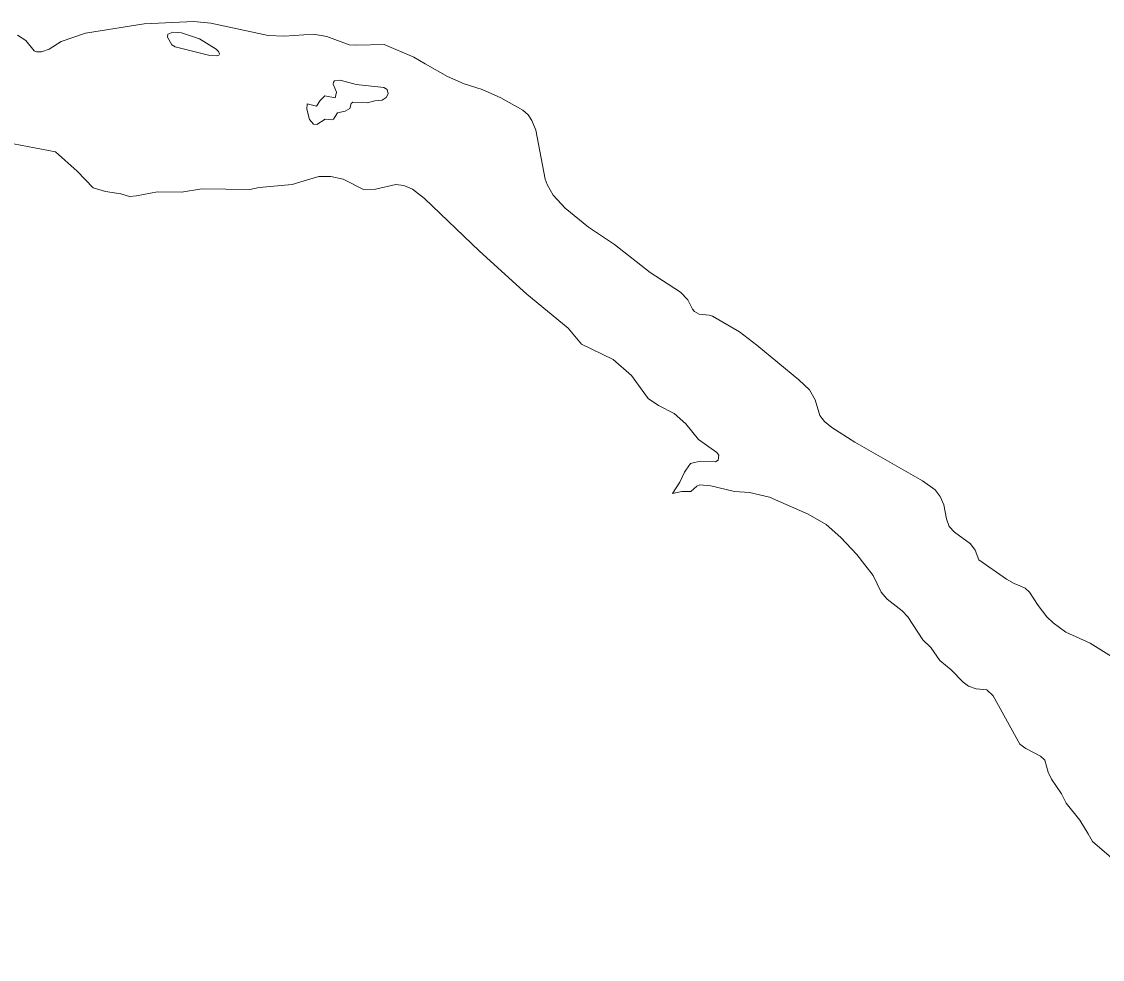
# Model space of a CAD drawing. Extents: x 553962 to 842807, y 8883888 to 9032388.
# Drawn here: x 603559 to 605464, y 8899599 to 8901251 of the extents above; entities that cross this region are included whole.
import ezdxf

# ---------------------------------------------------------------- set-up
doc = ezdxf.new("R2010")
doc.units = 0
doc.header["$LTSCALE"] = 200
doc.layers.add('6', color=7, linetype='Continuous', lineweight=13)

msp = doc.modelspace()

# ---------------------------------------------------------------- linework, layer by layer
at = {"layer": '6'}
for points in [[(603607.9, 8901202.5), (603628.6, 8901215.9), (603671.7, 8901230.7), (603774.9, 8901247.2), (603862.9, 8901251.2), (603892.8, 8901248.7), (603993.8, 8901227), (604022.6, 8901225.8), (604073.7, 8901229.1), (604097.1, 8901225.2), (604136.5, 8901210.6), (604149.3, 8901209.6), (604198.3, 8901211), (604250.4, 8901188.4), (604270.6, 8901176.9)], [(603551.8, 8901227.2), (603566.3, 8901217.8), (603580.9, 8901199.6), (603585.3, 8901197.7), (603594.3, 8901197.7), (603607.9, 8901202.5)], [(604270.6, 8901176.9), (604309.9, 8901154.5), (604339.3, 8901141.9), (604370.9, 8901131.4)], [(604370.9, 8901131.4), (604370.9, 8901131.4), (604403.6, 8901117.1), (604442.5, 8901095.2), (604452, 8901087.1), (604458.6, 8901076.9), (604465.4, 8901060), (604482, 8900973.9), (604485.2, 8900964.1), (604495.8, 8900945.5), (604517.3, 8900922.7), (604558.5, 8900888.9), (604603.8, 8900858.4), (604667, 8900809.4), (604720.7, 8900774.8), (604733.1, 8900760.8), (604741.5, 8900744.4), (604745.2, 8900740.3), (604753.2, 8900735.9), (604770.9, 8900734.2), (604776.8, 8900732.2), (604824.3, 8900704.6), (604854.7, 8900681.5), (604929.1, 8900620.1), (604947.7, 8900602.6), (604957.6, 8900585), (604966.3, 8900557.4), (604974.2, 8900547), (604987.4, 8900535.9), (605027.8, 8900510.6), (605147.2, 8900442.4), (605169.2, 8900426.4), (605178, 8900414.5), (605184.6, 8900400), (605189.5, 8900375.3), (605194.2, 8900361.7), (605203.3, 8900351.7), (605231.7, 8900331.2), (605239.8, 8900319.8), (605246.1, 8900303.3), (605294.8, 8900269.1), (605308.7, 8900261.3), (605318.4, 8900257.2)], [(603706.7, 8900952), (603685.4, 8900958.5), (603657.1, 8900987.5), (603618.8, 8901021.8), (603544.5, 8901036.2), (603502.7, 8901034.6), (603491.1, 8901033.8), (603469, 8901020.5), (603457.9, 8901017.3), (603329.4, 8901010), (603274.5, 8901000.3), (603214.9, 8901009.5), (603193.7, 8901015.1)], [(604062.8, 8900972.3), (604036, 8900964.1), (603977.5, 8900958.7), (603961.5, 8900955.6)], [(604366, 8900847), (604269.1, 8900939.9), (604248, 8900956), (604232.7, 8900962.7), (604218.8, 8900964.1), (604182.6, 8900956.3), (604161.8, 8900955.6), (604125.6, 8900973.4), (604104.3, 8900978.3), (604083.2, 8900978.5), (604062.8, 8900972.3)], [(603735.6, 8900947.2), (603734.2, 8900947.6), (603706.7, 8900952)], [(603961.5, 8900955.6), (603876.6, 8900956.4), (603840.6, 8900950.9), (603798.6, 8900951.2), (603761.7, 8900944.2), (603749, 8900943.3), (603735.6, 8900947.2)], [(604545.7, 8900683.2), (604522.7, 8900710.9), (604449.6, 8900771.1), (604366, 8900847)], [(604745.3, 8900474.6), (604755.6, 8900477.1), (604782.2, 8900475.7), (604787.1, 8900478.4), (604787.9, 8900487.3), (604784.5, 8900492.2), (604752, 8900515.1), (604729.6, 8900542.8), (604709.4, 8900561), (604681.6, 8900575), (604663.6, 8900587.3), (604633.8, 8900627.5), (604602, 8900655.7), (604545.7, 8900683.2)], [(604729.9, 8900461.2), (604737.9, 8900472.8), (604745.3, 8900474.6)], [(604706.6, 8900419.8), (604719.1, 8900439.6), (604727.3, 8900457.6), (604729.9, 8900461.2), (604729.9, 8900461.2)], [(605045.3, 8900294.2), (605031, 8900312.3), (605003.2, 8900342.6), (604977.4, 8900365.2), (604945.5, 8900383.7), (604877.4, 8900413.4), (604842.3, 8900421.4), (604815.8, 8900423.5), (604773.8, 8900433.3), (604754.4, 8900435.3), (604749.3, 8900433), (604738.7, 8900423.7), (604723, 8900423.6), (604706.6, 8900419.8)], [(605438.8, 8899820.5), (605424.5, 8899844.7), (605400.3, 8899874.5), (605391.9, 8899891.1), (605374.3, 8899916.5), (605368.7, 8899929), (605362.7, 8899950.1), (605355.1, 8899957.3), (605329.3, 8899970.5), (605318.8, 8899978.5), (605271.5, 8900063.6), (605260.1, 8900073.8), (605241.3, 8900075.8), (605228.1, 8900080.5), (605218.7, 8900087.6), (605197.7, 8900109.2), (605177.8, 8900125.6), (605161.6, 8900148.5), (605147.3, 8900162.1), (605121.1, 8900202.5), (605110.9, 8900213.2), (605084.9, 8900233.7), (605074.1, 8900246.2), (605060.1, 8900275.4), (605045.3, 8900294.2)], [(605318.4, 8900257.2), (605328.1, 8900253.2), (605335.8, 8900246.2), (605350.9, 8900222.8), (605366.1, 8900202.7), (605377.3, 8900192.3), (605399.9, 8900175.6), (605442.3, 8900156.2), (605489.3, 8900126.6)], [(605651.9, 8899599.2), (605627.2, 8899644.2), (605614.9, 8899659.3), (605613, 8899680), (605604.8, 8899694.2), (605588.8, 8899707.8), (605573.8, 8899716.3), (605540.9, 8899723.1), (605528.7, 8899729.8), (605504.9, 8899751.3), (605476.1, 8899781.6), (605446.9, 8899806.9), (605438.8, 8899820.5)]]:
    msp.add_lwpolyline(points, dxfattribs=at)
for points in [[(603829.6, 8901206.7), (603888.3, 8901192.4), (603903.2, 8901191.1), (603906.4, 8901192.1), (603907.6, 8901194.3), (603906, 8901198.8), (603901.8, 8901202.9), (603872.6, 8901220.9), (603841, 8901231.4), (603825.6, 8901232.8), (603816.8, 8901229.3), (603815.9, 8901224.1), (603823.9, 8901210.2)], [(604197.8, 8901135), (604148.6, 8901140.3), (604120.4, 8901148.2), (604110.8, 8901146.7), (604108.8, 8901144.8), (604108.3, 8901141), (604113.8, 8901127.2), (604111.8, 8901117.1), (604093.8, 8901120.7), (604085, 8901112.4), (604078.8, 8901102.3), (604062.1, 8901106.1), (604061.5, 8901096.8), (604066.5, 8901078.5), (604073.3, 8901070.7), (604079.2, 8901070), (604094.3, 8901079.6), (604104.8, 8901078.4), (604108.9, 8901079.6), (604115.8, 8901090.4), (604129.2, 8901093.6), (604137.3, 8901098.4), (604139.7, 8901106.9), (604142.6, 8901109.5), (604168.3, 8901107.9), (604181.9, 8901111.7), (604194.4, 8901113.1), (604201.9, 8901117.7), (604205, 8901123.9), (604203.1, 8901131.6)]]:
    msp.add_lwpolyline(points, close=True, dxfattribs=at)

doc.saveas('drawing.dxf')
